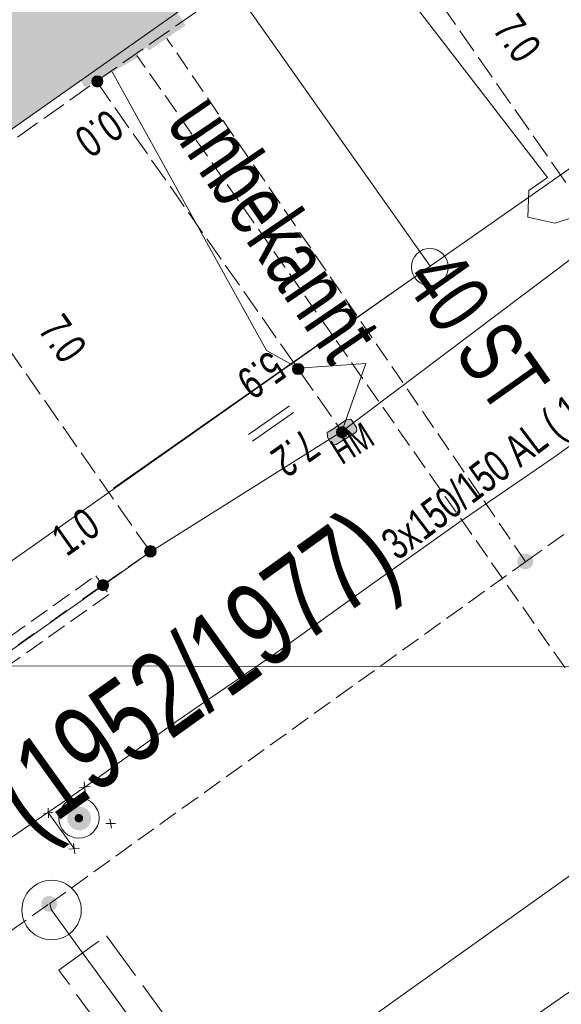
# Model space of a CAD drawing. Header units: metres. Extents: x -740 to 758, y -633 to 854.
# Tile 722 of 1056: x 270 to 279, y -129 to -113. Entities that reach past the tile are written whole.
import ezdxf

# ---------------------------------------------------------------- set-up
doc = ezdxf.new("R2010")
doc.units = ezdxf.units.M
doc.header["$MEASUREMENT"] = 0
for name, pattern in [('333_125', [0.4576, 0.3328, -0.1248]), ('333_333', [0.6656, 0.3328, -0.3328]), ('416_125', [0.5408, 0.416, -0.1248]), ('416_416', [0.832, 0.416, -0.416]), ('832_208', [1.04, 0.832, -0.208])]:
    doc.linetypes.add(name, pattern=pattern)
for name, color, linetype in [('Gas.LOVION', 7, 'Continuous'), ('Grundkarte.LOVION', 7, 'Continuous'), ('Strom.LOVION', 7, 'Continuous'), ('StromBemass.LOVION', 7, 'Continuous'), ('ViewBounds.LOVION', 7, 'Continuous'), ('Wasser.LOVION', 7, 'Continuous')]:
    doc.layers.add(name, color=color, linetype=linetype)
doc.styles.add('ERSTELLTER_STIL_1', font='arial.ttf')

msp = doc.modelspace()

# ---------------------------------------------------------------- hatches: boundary and pattern name
at = {"layer": 'Gas.LOVION', "linetype": 'Continuous', "lineweight": 13}
msp.add_hatch(color=7, dxfattribs=at).paths.add_polyline_path([(271.537, -113.375), (272.144, -112.931), (271.924, -112.642), (271.314, -113.057)])
at = {"layer": 'Grundkarte.LOVION', "linetype": 'Continuous', "lineweight": 18}
msp.add_hatch(color=9, dxfattribs=at).paths.add_polyline_path([(268.674, -105.098), (263.145, -109.008), (267.851, -115.73), (273.354, -111.852)])
at = {"layer": 'Strom.LOVION', "linetype": 'Continuous', "lineweight": 13}
for points in [[(270.964, -113.712), (271.874, -113.194), (271.766, -112.998), (270.856, -113.515)], [(275.202, -119.726), (275.523, -119.532), (275.55, -119.5), (275.544, -119.441), (275.474, -119.33), (275.442, -119.303), (275.383, -119.309), (275.078, -119.516), (275.049, -119.519), (275.058, -119.607), (275.112, -119.705), (275.144, -119.731)]]:
    msp.add_hatch(color=7, dxfattribs=at).paths.add_polyline_path(points)
at = {"layer": 'Strom.LOVION', "linetype": 'Continuous', "lineweight": 18}
for points in [[(271.025, -126.16), (271.04, -126.139), (271.052, -126.117), (271.061, -126.094), (271.067, -126.069), (271.07, -126.045), (271.07, -126.019), (271.067, -125.994), (271.06, -125.97), (271.051, -125.947), (271.039, -125.925), (271.024, -125.905), (271.007, -125.886), (270.987, -125.87), (270.966, -125.857), (270.943, -125.846), (270.919, -125.839), (270.895, -125.834), (270.87, -125.833), (270.845, -125.834), (270.82, -125.839), (270.796, -125.847), (270.773, -125.858), (270.752, -125.871), (270.733, -125.887), (270.716, -125.906), (270.701, -125.926), (270.689, -125.948), (270.68, -125.971), (270.674, -125.996), (270.671, -126.021), (270.671, -126.046), (270.674, -126.071), (270.68, -126.095), (270.69, -126.118), (270.702, -126.14), (270.717, -126.161), (270.734, -126.179), (270.753, -126.195), (270.774, -126.208), (270.797, -126.219), (270.821, -126.227), (270.846, -126.231), (270.871, -126.233), (270.896, -126.231), (270.921, -126.226), (270.945, -126.218), (270.967, -126.208), (270.988, -126.194), (271.008, -126.178)], [(270.92, -126.074), (270.925, -126.067), (270.929, -126.059), (270.932, -126.051), (270.935, -126.042), (270.936, -126.033), (270.936, -126.024), (270.935, -126.015), (270.932, -126.006), (270.929, -125.998), (270.925, -125.99), (270.919, -125.983), (270.913, -125.976), (270.906, -125.971), (270.899, -125.966), (270.89, -125.962), (270.882, -125.959), (270.873, -125.958), (270.864, -125.957), (270.855, -125.958), (270.846, -125.959), (270.838, -125.962), (270.829, -125.966), (270.822, -125.971), (270.815, -125.977), (270.809, -125.983), (270.804, -125.991), (270.799, -125.998), (270.796, -126.007), (270.794, -126.016), (270.793, -126.025), (270.793, -126.034), (270.794, -126.042), (270.796, -126.051), (270.799, -126.06), (270.804, -126.067), (270.809, -126.075), (270.815, -126.081), (270.822, -126.087), (270.83, -126.092), (270.838, -126.096), (270.847, -126.098), (270.855, -126.1), (270.864, -126.1), (270.873, -126.1), (270.882, -126.098), (270.891, -126.095), (270.899, -126.092), (270.907, -126.087), (270.913, -126.081)]]:
    msp.add_hatch(color=150, dxfattribs=at).paths.add_polyline_path(points)
at = {"layer": 'StromBemass.LOVION', "linetype": 'Continuous', "lineweight": 13}
for points in [[(271.249, -113.667), (271.256, -113.658), (271.262, -113.647), (271.266, -113.636), (271.269, -113.625), (271.271, -113.613), (271.271, -113.601), (271.269, -113.589), (271.266, -113.577), (271.262, -113.566), (271.256, -113.556), (271.249, -113.546), (271.241, -113.538), (271.231, -113.53), (271.221, -113.524), (271.211, -113.519), (271.199, -113.515), (271.188, -113.513), (271.176, -113.512), (271.164, -113.513), (271.152, -113.515), (271.141, -113.519), (271.13, -113.524), (271.12, -113.53), (271.111, -113.538), (271.103, -113.547), (271.096, -113.556), (271.09, -113.567), (271.086, -113.578), (271.083, -113.59), (271.081, -113.601), (271.081, -113.613), (271.083, -113.625), (271.086, -113.637), (271.09, -113.648), (271.096, -113.658), (271.103, -113.668), (271.111, -113.676), (271.12, -113.684), (271.131, -113.69), (271.141, -113.695), (271.153, -113.699), (271.164, -113.701), (271.176, -113.702), (271.188, -113.701), (271.2, -113.699), (271.211, -113.695), (271.222, -113.69), (271.232, -113.684), (271.241, -113.676)], [(274.634, -118.516), (274.641, -118.507), (274.646, -118.496), (274.651, -118.485), (274.654, -118.474), (274.655, -118.462), (274.655, -118.45), (274.654, -118.438), (274.651, -118.427), (274.646, -118.416), (274.64, -118.405), (274.633, -118.396), (274.625, -118.387), (274.616, -118.379), (274.606, -118.373), (274.595, -118.368), (274.584, -118.364), (274.572, -118.362), (274.56, -118.362), (274.548, -118.362), (274.537, -118.365), (274.525, -118.368), (274.515, -118.373), (274.505, -118.38), (274.495, -118.387), (274.487, -118.396), (274.48, -118.406), (274.475, -118.416), (274.47, -118.427), (274.467, -118.439), (274.466, -118.451), (274.466, -118.463), (274.468, -118.474), (274.471, -118.486), (274.475, -118.497), (274.481, -118.507), (274.488, -118.517), (274.496, -118.526), (274.505, -118.533), (274.515, -118.54), (274.526, -118.545), (274.537, -118.548), (274.549, -118.55), (274.561, -118.551), (274.573, -118.55), (274.584, -118.548), (274.596, -118.544), (274.606, -118.539), (274.616, -118.533), (274.626, -118.525)], [(274.634, -118.516), (274.641, -118.507), (274.646, -118.496), (274.651, -118.485), (274.654, -118.474), (274.655, -118.462), (274.655, -118.45), (274.654, -118.438), (274.651, -118.427), (274.646, -118.416), (274.64, -118.405), (274.633, -118.396), (274.625, -118.387), (274.616, -118.379), (274.606, -118.373), (274.595, -118.368), (274.584, -118.364), (274.572, -118.362), (274.56, -118.362), (274.548, -118.362), (274.537, -118.365), (274.525, -118.368), (274.515, -118.373), (274.505, -118.38), (274.495, -118.387), (274.487, -118.396), (274.48, -118.406), (274.475, -118.416), (274.47, -118.427), (274.467, -118.439), (274.466, -118.451), (274.466, -118.463), (274.468, -118.474), (274.471, -118.486), (274.475, -118.497), (274.481, -118.507), (274.488, -118.517), (274.496, -118.526), (274.505, -118.533), (274.515, -118.54), (274.526, -118.545), (274.537, -118.548), (274.549, -118.55), (274.561, -118.551), (274.573, -118.55), (274.584, -118.548), (274.596, -118.544), (274.606, -118.539), (274.616, -118.533), (274.626, -118.525)], [(275.375, -119.58), (275.382, -119.57), (275.387, -119.56), (275.391, -119.549), (275.394, -119.537), (275.396, -119.526), (275.396, -119.514), (275.394, -119.502), (275.391, -119.491), (275.387, -119.48), (275.381, -119.469), (275.374, -119.46), (275.366, -119.451), (275.357, -119.444), (275.347, -119.438), (275.336, -119.433), (275.325, -119.429), (275.314, -119.427), (275.302, -119.426), (275.29, -119.427), (275.278, -119.429), (275.267, -119.433), (275.257, -119.438), (275.247, -119.444), (275.238, -119.452), (275.23, -119.46), (275.223, -119.47), (275.217, -119.48), (275.213, -119.491), (275.21, -119.503), (275.208, -119.514), (275.208, -119.526), (275.21, -119.538), (275.213, -119.549), (275.217, -119.56), (275.223, -119.571), (275.23, -119.58), (275.238, -119.589), (275.247, -119.596), (275.257, -119.602), (275.268, -119.607), (275.279, -119.611), (275.291, -119.613), (275.302, -119.614), (275.314, -119.613), (275.326, -119.611), (275.337, -119.607), (275.348, -119.602), (275.358, -119.596), (275.367, -119.588)], [(272.145, -121.594), (272.152, -121.585), (272.158, -121.574), (272.162, -121.563), (272.165, -121.551), (272.167, -121.539), (272.167, -121.527), (272.165, -121.514), (272.162, -121.503), (272.158, -121.491), (272.152, -121.481), (272.144, -121.471), (272.136, -121.462), (272.127, -121.454), (272.116, -121.448), (272.105, -121.443), (272.094, -121.439), (272.082, -121.437), (272.07, -121.436), (272.058, -121.437), (272.046, -121.439), (272.034, -121.443), (272.023, -121.448), (272.013, -121.455), (272.003, -121.462), (271.995, -121.471), (271.988, -121.481), (271.982, -121.492), (271.978, -121.503), (271.975, -121.515), (271.973, -121.527), (271.973, -121.539), (271.975, -121.551), (271.978, -121.563), (271.982, -121.574), (271.988, -121.585), (271.995, -121.595), (272.004, -121.604), (272.013, -121.612), (272.024, -121.618), (272.035, -121.623), (272.046, -121.627), (272.058, -121.629), (272.07, -121.63), (272.082, -121.629), (272.094, -121.627), (272.106, -121.623), (272.117, -121.618), (272.127, -121.611), (272.137, -121.603)], [(272.146, -121.59), (272.153, -121.58), (272.159, -121.569), (272.163, -121.558), (272.166, -121.546), (272.168, -121.534), (272.168, -121.522), (272.166, -121.51), (272.163, -121.499), (272.159, -121.487), (272.153, -121.477), (272.146, -121.467), (272.137, -121.458), (272.128, -121.451), (272.118, -121.444), (272.107, -121.439), (272.095, -121.435), (272.084, -121.433), (272.071, -121.432), (272.059, -121.433), (272.048, -121.436), (272.036, -121.439), (272.025, -121.445), (272.015, -121.451), (272.006, -121.459), (271.997, -121.468), (271.99, -121.477), (271.985, -121.488), (271.98, -121.499), (271.977, -121.511), (271.976, -121.523), (271.976, -121.535), (271.977, -121.547), (271.98, -121.559), (271.985, -121.57), (271.991, -121.58), (271.998, -121.59), (272.006, -121.599), (272.015, -121.607), (272.026, -121.613), (272.037, -121.618), (272.048, -121.622), (272.06, -121.624), (272.072, -121.625), (272.084, -121.624), (272.096, -121.622), (272.107, -121.618), (272.118, -121.613), (272.129, -121.606), (272.138, -121.599)], [(271.342, -122.16), (271.348, -122.15), (271.354, -122.14), (271.358, -122.129), (271.361, -122.117), (271.363, -122.106), (271.363, -122.094), (271.361, -122.082), (271.358, -122.071), (271.354, -122.06), (271.348, -122.05), (271.341, -122.04), (271.333, -122.032), (271.324, -122.024), (271.314, -122.018), (271.303, -122.013), (271.292, -122.009), (271.281, -122.007), (271.269, -122.006), (271.257, -122.007), (271.246, -122.01), (271.234, -122.013), (271.224, -122.018), (271.214, -122.025), (271.205, -122.032), (271.197, -122.041), (271.19, -122.05), (271.184, -122.061), (271.18, -122.072), (271.177, -122.083), (271.176, -122.095), (271.176, -122.106), (271.177, -122.118), (271.18, -122.129), (271.185, -122.14), (271.19, -122.151), (271.197, -122.16), (271.205, -122.169), (271.214, -122.176), (271.224, -122.182), (271.235, -122.187), (271.246, -122.191), (271.258, -122.193), (271.269, -122.194), (271.281, -122.193), (271.293, -122.191), (271.304, -122.187), (271.315, -122.182), (271.324, -122.176), (271.334, -122.168)]]:
    msp.add_hatch(color=7, dxfattribs=at).paths.add_polyline_path(points)
at = {"layer": 'Wasser.LOVION', "linetype": 'Continuous', "lineweight": 13}
for points in [[(272.041, -113.089), (272.664, -112.659), (272.457, -112.354), (271.834, -112.784)], [(278.491, -121.784), (278.5, -121.77), (278.508, -121.756), (278.514, -121.74), (278.518, -121.724), (278.521, -121.708), (278.52, -121.691), (278.518, -121.674), (278.514, -121.658), (278.508, -121.643), (278.5, -121.628), (278.49, -121.615), (278.479, -121.603), (278.466, -121.592), (278.452, -121.584), (278.437, -121.577), (278.421, -121.571), (278.405, -121.568), (278.388, -121.567), (278.371, -121.568), (278.355, -121.572), (278.339, -121.577), (278.324, -121.584), (278.31, -121.593), (278.298, -121.604), (278.286, -121.616), (278.276, -121.629), (278.268, -121.644), (278.262, -121.659), (278.258, -121.675), (278.256, -121.692), (278.256, -121.708), (278.259, -121.725), (278.263, -121.741), (278.269, -121.756), (278.277, -121.771), (278.287, -121.784), (278.298, -121.796), (278.311, -121.807), (278.325, -121.816), (278.34, -121.823), (278.356, -121.828), (278.372, -121.831), (278.389, -121.832), (278.405, -121.831), (278.422, -121.828), (278.438, -121.823), (278.453, -121.815), (278.467, -121.807), (278.479, -121.796)], [(278.493, -121.782), (278.503, -121.768), (278.511, -121.754), (278.517, -121.739), (278.521, -121.722), (278.523, -121.706), (278.523, -121.689), (278.521, -121.673), (278.516, -121.657), (278.51, -121.641), (278.502, -121.627), (278.492, -121.614), (278.481, -121.602), (278.468, -121.591), (278.454, -121.582), (278.439, -121.575), (278.423, -121.57), (278.407, -121.567), (278.391, -121.566), (278.374, -121.567), (278.358, -121.57), (278.342, -121.575), (278.327, -121.583), (278.313, -121.592), (278.3, -121.602), (278.289, -121.614), (278.279, -121.628), (278.271, -121.642), (278.265, -121.658), (278.261, -121.674), (278.259, -121.69), (278.259, -121.707), (278.261, -121.723), (278.266, -121.739), (278.272, -121.755), (278.28, -121.769), (278.29, -121.783), (278.301, -121.795), (278.314, -121.805), (278.328, -121.814), (278.343, -121.821), (278.359, -121.826), (278.375, -121.829), (278.391, -121.83), (278.408, -121.829), (278.424, -121.826), (278.44, -121.821), (278.455, -121.814), (278.469, -121.805), (278.482, -121.794)], [(270.465, -127.558), (270.475, -127.544), (270.483, -127.529), (270.489, -127.514), (270.493, -127.498), (270.495, -127.481), (270.495, -127.464), (270.493, -127.448), (270.489, -127.431), (270.483, -127.416), (270.475, -127.401), (270.465, -127.388), (270.453, -127.376), (270.44, -127.365), (270.426, -127.356), (270.411, -127.349), (270.395, -127.344), (270.379, -127.341), (270.362, -127.34), (270.345, -127.341), (270.329, -127.344), (270.313, -127.349), (270.298, -127.356), (270.284, -127.365), (270.271, -127.376), (270.259, -127.388), (270.25, -127.402), (270.242, -127.417), (270.235, -127.432), (270.231, -127.448), (270.229, -127.465), (270.229, -127.482), (270.231, -127.498), (270.236, -127.515), (270.242, -127.53), (270.25, -127.545), (270.26, -127.558), (270.271, -127.571), (270.284, -127.581), (270.298, -127.59), (270.314, -127.597), (270.33, -127.602), (270.346, -127.605), (270.363, -127.606), (270.379, -127.605), (270.396, -127.602), (270.412, -127.597), (270.427, -127.59), (270.441, -127.581), (270.454, -127.57)], [(270.466, -127.557), (270.476, -127.543), (270.484, -127.528), (270.49, -127.513), (270.494, -127.497), (270.497, -127.48), (270.496, -127.463), (270.494, -127.447), (270.49, -127.431), (270.484, -127.415), (270.476, -127.4), (270.466, -127.387), (270.454, -127.375), (270.441, -127.364), (270.427, -127.355), (270.412, -127.348), (270.396, -127.343), (270.38, -127.34), (270.363, -127.339), (270.346, -127.34), (270.33, -127.343), (270.314, -127.348), (270.299, -127.356), (270.285, -127.365), (270.272, -127.375), (270.26, -127.387), (270.251, -127.401), (270.243, -127.416), (270.237, -127.431), (270.232, -127.448), (270.23, -127.464), (270.23, -127.481), (270.233, -127.498), (270.237, -127.514), (270.243, -127.529), (270.251, -127.544), (270.261, -127.557), (270.273, -127.57), (270.285, -127.58), (270.3, -127.589), (270.315, -127.596), (270.331, -127.601), (270.347, -127.604), (270.364, -127.605), (270.381, -127.604), (270.397, -127.601), (270.413, -127.596), (270.428, -127.589), (270.442, -127.58), (270.455, -127.569)]]:
    msp.add_hatch(color=7, dxfattribs=at).paths.add_polyline_path(points)

# ---------------------------------------------------------------- linework, layer by layer
at = {"layer": 'Gas.LOVION', "color": 5, "linetype": 'Continuous', "lineweight": 18}
msp.add_lwpolyline([(310.376, -104.937), (307.469, -107.098), (307.263, -107.251), (297.513, -113.939), (295.084, -115.846), (291.901, -118.211), (285.3, -123.098), (284.8, -123.117), (284.468, -123.357), (280.725, -125.88), (280.365, -126.122), (272.822, -131.5), (261.796, -139.346), (259.665, -140.826), (253.012, -145.481), (247.544, -148.956), (241.535, -152.795)], dxfattribs=at)
at = {"layer": 'Gas.LOVION', "color": 5, "linetype": '333_125', "lineweight": 18}
msp.add_lwpolyline([(280.725, -125.88), (279.848, -124.621), (271.842, -113.168)], dxfattribs=at)
at = {"layer": 'Grundkarte.LOVION', "color": 8, "linetype": 'Continuous', "lineweight": 18}
for points in [[(229.741, -147.948), (247.968, -136.974), (255.904, -131.381), (267.19, -123.479), (276.785, -116.719), (282.097, -113.007), (287.435, -109.264), (296.23, -103.084), (298.61, -101.433), (304.552, -97.216), (309.891, -93.473), (315.203, -89.761), (323.748, -83.753), (332.352, -77.74), (337.632, -74.002), (342.97, -70.259), (351.462, -64.315), (352.682, -63.487), (353.981, -62.562), (359.896, -58.377)], [(229.741, -147.948), (247.968, -136.974), (255.904, -131.381), (267.19, -123.479), (276.785, -116.719), (282.097, -113.007), (287.435, -109.264), (296.23, -103.084), (298.61, -101.433), (304.552, -97.216), (309.891, -93.473), (315.203, -89.761), (323.748, -83.753), (332.352, -77.74), (337.632, -74.002), (342.97, -70.259), (351.462, -64.315), (352.682, -63.487), (353.981, -62.562), (359.896, -58.377)], [(271.447, -120.462), (276.785, -116.719), (282.097, -113.007), (287.435, -109.264), (293.049, -105.316)], [(311.836, -106.11), (300.359, -114.177), (298.031, -115.765), (295.736, -117.378), (293.414, -119.024), (291.119, -120.637), (288.791, -122.225), (286.66, -123.704), (284.502, -125.215), (282.371, -126.695), (280.214, -128.206), (278.082, -129.685), (275.925, -131.197), (273.794, -132.676), (271.668, -134.214), (269.511, -135.725)], [(289.964, -112.15), (288.416, -113.247), (286.809, -114.35), (285.235, -115.479), (283.629, -116.582), (282.054, -117.711), (280.448, -118.814), (278.874, -119.943), (277.267, -121.046), (275.719, -122.143), (274.145, -123.272), (272.539, -124.375), (270.964, -125.504), (269.496, -126.505)], [(275.399, -117.357), (275.539, -117.579)]]:
    msp.add_lwpolyline(points, dxfattribs=at)
at = {"layer": 'Grundkarte.LOVION', "color": 253, "linetype": 'Continuous', "lineweight": 18}
msp.add_lwpolyline([(359.896, -58.377), (353.981, -62.562), (352.682, -63.487), (351.462, -64.315), (342.97, -70.259), (337.632, -74.002), (332.352, -77.74), (323.748, -83.753), (315.203, -89.761), (309.891, -93.473), (304.552, -97.216), (298.61, -101.433), (296.23, -103.084), (287.435, -109.264), (282.097, -113.007), (276.785, -116.719), (267.19, -123.479), (264.485, -119.695), (260.155, -113.498), (254.25, -105.09), (243.054, -113.012), (232.627, -120.327)], dxfattribs=at)
at = {"layer": 'Grundkarte.LOVION', "color": 8, "linetype": 'Continuous', "lineweight": 18}
for points in [[(254.238, -91.673), (262.954, -85.589), (273.986, -101.387), (278.692, -108.109), (282.097, -113.007), (276.785, -116.719), (273.354, -111.852), (268.674, -105.098), (264.732, -99.543), (261.387, -101.909)], [(247.962, -96.099), (254.238, -91.673), (261.387, -101.909), (264.732, -99.543), (268.674, -105.098), (273.354, -111.852), (276.785, -116.719), (267.19, -123.479), (264.485, -119.695), (260.155, -113.498), (254.25, -105.09)], [(268.674, -105.098), (273.354, -111.852), (267.851, -115.73), (263.145, -109.008)]]:
    msp.add_lwpolyline(points, close=True, dxfattribs=at)
at = {"layer": 'Grundkarte.LOVION', "color": 9, "linetype": 'Continuous', "lineweight": 18}
msp.add_circle((276.781, -116.736), 0.312, dxfattribs=at)
at = {"layer": 'Strom.LOVION', "color": 150, "linetype": 'Continuous', "lineweight": 18}
msp.add_lwpolyline([(246.521, -137.131), (246.417, -137.584), (246.677, -137.825), (247.174, -138.072), (247.968, -138.186), (250.215, -136.828), (254.102, -133.966), (256.899, -132.037), (263.071, -127.902), (272.069, -121.539), (275.299, -119.509), (279.69, -116.198), (283.467, -113.568), (284.283, -113), (290.589, -108.571), (293.619, -106.457), (299.69, -102.051), (305.18, -98.189), (305.747, -97.794), (307.699, -96.303), (312.759, -92.734)], dxfattribs=at)
at = {"layer": 'Strom.LOVION', "color": 5, "linetype": 'Continuous', "lineweight": 18}
for points in [[(279.69, -116.198), (279.174, -115.909), (278.887, -115.996), (278.433, -115.893), (278.449, -115.448), (278.767, -115.225), (276.212, -111.913), (275.685, -110.457)], [(275.299, -119.509), (275.704, -118.361), (274.56, -118.444), (274.028, -118.141), (271.426, -113.445)]]:
    msp.add_lwpolyline(points, dxfattribs=at)
at = {"layer": 'Strom.LOVION', "color": 7, "linetype": 'Continuous', "lineweight": 13}
msp.add_lwpolyline([(275.202, -119.726), (275.144, -119.731), (275.112, -119.705), (275.058, -119.607), (275.049, -119.519), (275.078, -119.516), (275.383, -119.309), (275.442, -119.303), (275.474, -119.33), (275.544, -119.441), (275.55, -119.5), (275.523, -119.532)], close=True, dxfattribs=at)
at = {"layer": 'Strom.LOVION', "color": 7, "linetype": '333_125', "lineweight": 13}
msp.add_lwpolyline([(271.148, -121.94), (271.371, -122.258), (265.068, -126.716), (264.832, -126.414)], close=True, dxfattribs=at)
at = {"layer": 'Strom.LOVION', "color": 9, "linetype": '333_333', "lineweight": 18}
msp.add_lwpolyline([(264.95, -126.565), (271.253, -122.107)], dxfattribs=at)
at = {"layer": 'Strom.LOVION', "color": 250, "linetype": 'Continuous', "lineweight": 18}
for points in [[(270.877, -125.513), (271.052, -125.496)], [(270.956, -125.417), (270.973, -125.592)], [(270.27, -125.957), (270.429, -125.926)], [(270.349, -125.86), (270.35, -126.023)], [(271.32, -126.12), (271.483, -126.119)], [(271.386, -126.039), (271.417, -126.199)], [(270.776, -126.454), (270.794, -126.629)], [(270.697, -126.55), (270.873, -126.533)]]:
    msp.add_lwpolyline(points, dxfattribs=at)
at = {"layer": 'Strom.LOVION', "color": 7, "linetype": 'Continuous', "lineweight": 13}
msp.add_lwpolyline([(270.358, -125.948), (270.785, -126.542)], dxfattribs=at)
msp.add_circle((270.865, -126.025), 0.34, dxfattribs=at)
at = {"layer": 'StromBemass.LOVION', "color": 7, "linetype": '416_125', "lineweight": 13}
for points in [[(271.253, -122.107), (272.069, -121.539), (268.065, -115.798), (271.16, -113.604), (273.485, -111.987), (275.354, -110.696), (279.446, -107.813), (280.263, -107.246), (286.585, -102.83), (289.601, -100.732)], [(279.69, -116.198), (275.685, -110.457)], [(271.16, -113.604), (275.299, -119.509)]]:
    msp.add_lwpolyline(points, dxfattribs=at)
at = {"layer": 'StromBemass.LOVION', "color": 7, "linetype": 'Continuous', "lineweight": 13}
for points in [[(274.415, -119.079), (273.723, -119.56)], [(274.485, -119.19), (273.793, -119.671)]]:
    msp.add_lwpolyline(points, dxfattribs=at)
for centre, radius in [((271.176, -113.607), 0.0949), ((274.561, -118.456), 0.0948), ((274.561, -118.456), 0.0948), ((275.302, -119.52), 0.0939), ((272.07, -121.533), 0.097), ((272.072, -121.529), 0.0962), ((271.269, -122.1), 0.0937)]:
    msp.add_circle(centre, radius, dxfattribs=at)
at = {"layer": 'ViewBounds.LOVION', "color": 1, "linetype": 'Continuous', "lineweight": 18}
msp.add_lwpolyline([(528.379, 238.399), (527.852, -123.837), (-505.561, -122.336), (-505.035, 239.901)], close=True, dxfattribs=at)
at = {"layer": 'Wasser.LOVION', "color": 150, "linetype": '333_125', "lineweight": 18}
for points in [[(230.6, -153.258), (239.956, -148.132), (246.158, -144.156), (250.218, -141.542), (252.8, -139.842), (256.525, -137.276), (256.678, -137.187), (257.603, -136.52), (258.155, -136.111), (259.109, -135.442), (265.573, -130.82), (270.373, -127.469), (278.396, -121.704), (279.183, -121.139), (281.566, -119.517), (287.568, -115.458), (289.296, -114.239), (289.696, -113.949), (292.522, -112.018), (292.689, -111.913), (293.182, -111.51)], [(278.396, -121.704), (272.346, -112.882)]]:
    msp.add_lwpolyline(points, dxfattribs=at)
at = {"layer": 'Wasser.LOVION', "color": 150, "linetype": 'Continuous', "lineweight": 18}
msp.add_lwpolyline([(270.373, -127.469), (270.398, -127.57), (270.928, -128.301), (278.452, -138.604)], dxfattribs=at)
at = {"layer": 'Wasser.LOVION', "color": 7, "linetype": '832_208', "lineweight": 13}
msp.add_lwpolyline([(278.852, -138.314), (278.068, -138.908), (270.527, -128.591), (271.328, -128.011)], close=True, dxfattribs=at)
at = {"layer": 'Wasser.LOVION', "color": 252, "linetype": '416_416', "lineweight": 18}
msp.add_lwpolyline([(270.928, -128.301), (278.452, -138.604)], dxfattribs=at)
at = {"layer": 'Wasser.LOVION', "color": 7, "linetype": 'Continuous', "lineweight": 13}
msp.add_circle((270.404, -127.577), 0.501, dxfattribs=at)

# ---------------------------------------------------------------- texts
at = {"layer": 'Gas.LOVION', "color": 5, "linetype": 'Continuous', "lineweight": 18, "insert": (276.302, -116.966), "char_height": 1.0671, "attachment_point": 7, "rotation": 305.2444, "style": 'ERSTELLTER_STIL_1'}
msp.add_mtext('{\\A1;\\W0.71558x;40 ST}', dxfattribs=at)
at = {"layer": 'Strom.LOVION', "color": 150, "linetype": 'Continuous', "lineweight": 18, "insert": (276.332, -121.824), "char_height": 0.53355, "attachment_point": 7, "rotation": 37.2447, "style": 'ERSTELLTER_STIL_1'}
msp.add_mtext('{\\A1;\\W0.70399x;3x150/150 AL ( 10.1988 ) }', dxfattribs=at)
at = {"layer": 'Strom.LOVION', "color": 7, "linetype": 'Continuous', "lineweight": 13, "insert": (275.297, -120.08), "char_height": 0.44462, "attachment_point": 7, "rotation": 32.2422, "style": 'ERSTELLTER_STIL_1'}
msp.add_mtext('{\\A1;\\W0.71561x;HM}', dxfattribs=at)
at = {"layer": 'StromBemass.LOVION', "color": 7, "linetype": 'Continuous', "lineweight": 13, "attachment_point": 7, "style": 'ERSTELLTER_STIL_1'}
for s, insert, char_height, rotation in [('{\\A1;\\W0.71557x;7.0}', (277.818, -112.733), 0.53357, 305.2428), ('{\\A1;\\W0.71555x;0.0}', (271.351, -114.046), 0.53355, 215.2444), ('{\\A1;\\W0.71559x;7.0}', (270.156, -117.797), 0.53353, 305.246), ('{\\A1;\\W0.71555x;5.9}', (274.086, -118.123), 0.53355, 215.2444), ('{\\A1;\\W0.71561x;7.2}', (274.663, -119.444), 0.53355, 215.2444), ('{\\A1;\\W0.71563x;1.0}', (270.661, -121.635), 0.53352, 35.2398)]:
    msp.add_mtext(s, dxfattribs=dict(at, insert=insert, char_height=char_height, rotation=rotation))
at = {"layer": 'Wasser.LOVION', "color": 150, "linetype": 'Continuous', "lineweight": 18, "attachment_point": 7, "style": 'ERSTELLTER_STIL_1'}
for s, insert, char_height, rotation in [('{\\A1;\\W0.71557x;unbekannt}', (272.31, -114.318), 1.06711, 304.2451), ('{\\A1;\\W0.71854x;125 GG UA ZMM (1952/1977)}', (261.043, -133.395), 1.42281, 35.648)]:
    msp.add_mtext(s, dxfattribs=dict(at, insert=insert, char_height=char_height, rotation=rotation))

doc.saveas('drawing.dxf')
